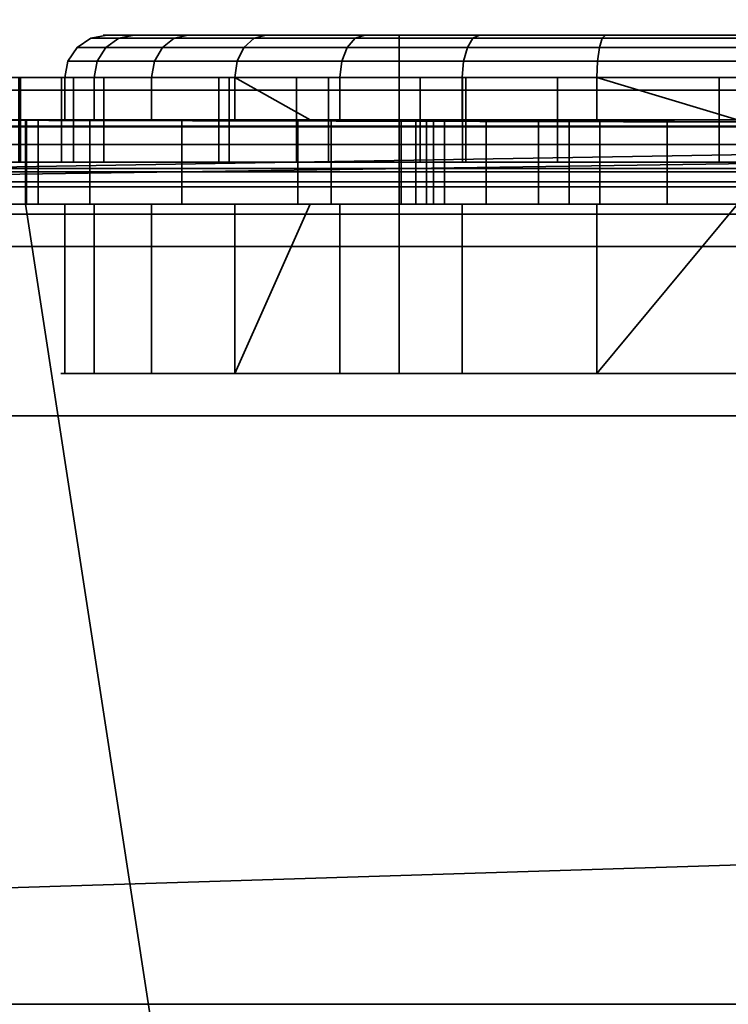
# Model space of a CAD drawing. Header units: millimetres. Extents: x -603 to 3703, y -115 to 193.
# Tile 446 of 656: x 1070.51 to 1078.89, y -24.95 to -13.32. Entities that reach past the tile are written whole.
import ezdxf

# ---------------------------------------------------------------- set-up
doc = ezdxf.new("R2010")
doc.units = ezdxf.units.MM
doc.layers.add('152', color=7, linetype='Continuous', true_color=0xffffff)

# ---------------------------------------------------------------- blocks, each defined once
blk = doc.blocks.new('UG_SURFACE_002')
at = {"layer": '152', "color": 252, "linetype": 'Continuous', "lineweight": 35}
for points in [[(2165, -18, 2212.25), (2165, 174.4, 2212.25), (835, 174.4, 2212.25), (835, -18, 2212.25)], [(985, -18, 2062.25), (985, 174.4, 2062.25), (2015, 174.4, 2062.25), (2015, -18, 2062.25)], [(2165, -18, 2212.25), (835, -18, 2212.25), (985, -18, 2062.25), (2015, -18, 2062.25)]]:
    blk.add_3dface(points, dxfattribs=at)
blk = doc.blocks.new('UG_SURFACE_055')
at = {"layer": '152', "color": 252, "linetype": 'Continuous', "lineweight": 35}
for points in [[(1023.5, -29.92, 2023.75), (1976.5, -29.92, 2023.75), (1976.5, 14.42, 2023.75), (1023.5, 14.42, 2023.75)], [(1025, -29.92, 2022.25), (1025, 14.42, 2022.25), (1975, 14.42, 2022.25), (1975, -29.92, 2022.25)], [(970, -18, 2077.25), (2030, -18, 2077.25), (2028.5, -18, 2075.75), (971.5, -18, 2075.75)], [(970, -18, 2077.25), (970, -29.92, 2077.25), (2030, -29.92, 2077.25), (2030, -18, 2077.25)], [(971.5, -18, 2075.75), (2028.5, -18, 2075.75), (2028.5, -29.92, 2075.75), (971.5, -29.92, 2075.75)]]:
    blk.add_3dface(points, dxfattribs=at)
blk = doc.blocks.new('UG_SURFACE_057')
at = {"layer": '152', "color": 252, "linetype": 'Continuous', "lineweight": 35}
for points in [[(1041, 4.014, -7.75), (1026, 4.014, -7.75), (1026, -24.953, -7.75), (1974, -24.953, -7.75)], [(1041, 4.014, -8.75), (1959, 4.014, -8.75), (1026, -24.953, -8.75)], [(1959, 4.014, -8.75), (1974, 4.014, -8.75), (1974, -24.953, -8.75), (1026, -24.953, -8.75)], [(1959, 4.014, -7.75), (1041, 4.014, -7.75), (1974, -24.953, -7.75)], [(1026, -25.835, -7.906), (1974, -25.835, -7.906), (1974, -24.953, -7.75), (1026, -24.953, -7.75)], [(1026, -24.953, -8.75), (1974, -24.953, -8.75), (1974, -25.493, -8.845), (1026, -25.493, -8.845)]]:
    blk.add_3dface(points, dxfattribs=at)
blk = doc.blocks.new('UG_SURFACE_197')
at = {"layer": '152', "color": 252, "linetype": 'Continuous', "lineweight": 35}
for points in [[(1100.489, -14.152, 1528.235), (1032, -14.152, 1528.235), (1032, -14, 1529), (1100.172, -14, 1529)], [(1032, -14, 1529), (1076.871, -14, 1530.881), (1078.785, -14, 1530.5)], [(1078.785, -14, 1530.5), (1100.172, -14, 1529), (1032, -14, 1529)], [(1032, -14, 1529), (1058.271, -14, 1544.617), (1060, -14, 1544.25), (1075.249, -14, 1531.964)], [(1075.249, -14, 1531.964), (1076.871, -14, 1530.881), (1032, -14, 1529)], [(1032, -14, 1617), (1070.5, -14, 1607), (1071.147, -14, 1603.747)], [(1071.147, -14, 1603.747), (1060.884, -14, 1552.657), (1059.116, -14, 1552.657), (1032, -14, 1617)], [(1075.249, -14, 1531.964), (1060, -14, 1544.25), (1061.729, -14, 1544.617)], [(1072.866, -14, 1560.884), (1062.498, -14, 1551.938), (1060.884, -14, 1552.657), (1071.147, -14, 1603.747)], [(1061.729, -14, 1544.617), (1063.158, -14, 1545.656), (1073.785, -14, 1535.5), (1074.165, -14, 1533.587)], [(1074.165, -14, 1533.587), (1075.249, -14, 1531.964), (1061.729, -14, 1544.617)], [(1062.498, -14, 1551.938), (1072.866, -14, 1560.884), (1071.004, -14, 1557.882)], [(1071.004, -14, 1557.882), (1070.523, -14, 1554.382), (1063.681, -14, 1550.625), (1062.498, -14, 1551.938)], [(1073.785, -14, 1548.288), (1073.785, -14, 1535.5), (1063.158, -14, 1545.656), (1064.042, -14, 1547.187)], [(1064.227, -14, 1548.944), (1063.681, -14, 1550.625), (1070.523, -14, 1554.382), (1071.506, -14, 1550.988)], [(1064.042, -14, 1547.187), (1064.227, -14, 1548.944), (1071.506, -14, 1550.988), (1073.785, -14, 1548.288)], [(1070.5, -14, 1607), (1070.5, -15, 1607), (1071.147, -15, 1603.747), (1071.147, -14, 1603.747)], [(1070.523, -14, 1554.382), (1070.523, -15, 1554.382), (1071.506, -15, 1550.988), (1071.506, -14, 1550.988)], [(1071.004, -14, 1557.882), (1071.004, -15, 1557.882), (1070.523, -15, 1554.382), (1070.523, -14, 1554.382)], [(1072.866, -14, 1560.884), (1072.866, -15, 1560.884), (1071.004, -15, 1557.882), (1071.004, -14, 1557.882)], [(1071.147, -14, 1603.747), (1075.789, -14, 1562.87), (1072.866, -14, 1560.884)], [(1075.789, -14, 1562.87), (1071.147, -14, 1603.747), (1072.99, -14, 1600.99)], [(1071.147, -14, 1603.747), (1071.147, -15, 1603.747), (1072.99, -15, 1600.99), (1072.99, -14, 1600.99)], [(1071.506, -14, 1550.988), (1071.506, -15, 1550.988), (1073.785, -15, 1548.288), (1073.785, -14, 1548.288)], [(1075.789, -14, 1562.87), (1075.789, -15, 1562.87), (1072.866, -15, 1560.884), (1072.866, -14, 1560.884)], [(1075.789, -14, 1562.87), (1072.99, -14, 1600.99), (1075.747, -14, 1599.147)], [(1072.99, -14, 1600.99), (1072.99, -15, 1600.99), (1075.747, -15, 1599.147), (1075.747, -14, 1599.147)], [(1073.785, -14, 1548.288), (1073.785, -15, 1548.288), (1073.785, -15, 1535.5), (1073.785, -14, 1535.5)], [(1073.785, -14, 1535.5), (1073.785, -15, 1535.5), (1074.165, -15, 1533.587), (1074.165, -14, 1533.587)], [(1074.165, -14, 1533.587), (1074.165, -15, 1533.587), (1075.249, -15, 1531.964), (1075.249, -14, 1531.964)], [(1075.249, -14, 1531.964), (1075.249, -15, 1531.964), (1076.871, -15, 1530.881), (1076.871, -14, 1530.881)], [(1075.747, -14, 1599.147), (1079, -14, 1598.5), (1079.266, -14, 1563.496), (1075.789, -14, 1562.87)], [(1075.747, -14, 1599.147), (1075.747, -15, 1599.147), (1079, -15, 1598.5), (1079, -14, 1598.5)], [(1079.266, -14, 1563.496), (1079.266, -15, 1563.496), (1075.789, -15, 1562.87), (1075.789, -14, 1562.87)], [(1076.871, -14, 1530.881), (1076.871, -15, 1530.881), (1078.785, -15, 1530.5), (1078.785, -14, 1530.5)], [(1078.785, -14, 1530.5), (1080.698, -14, 1530.881), (1100.172, -14, 1529)], [(1078.785, -14, 1530.5), (1078.785, -15, 1530.5), (1080.698, -15, 1530.881), (1080.698, -14, 1530.881)], [(1100.757, -14.586, 1527.586), (1032, -14.586, 1527.586), (1032, -14.152, 1528.235), (1100.489, -14.152, 1528.235)], [(1100.937, -15.235, 1527.152), (1032, -15.235, 1527.152), (1032, -14.586, 1527.586), (1100.757, -14.586, 1527.586)], [(1100.172, -15, 1529), (1032, -15, 1529), (1032, -15.076, 1528.617), (1100.33, -15.076, 1528.617)], [(1032, -15, 1617), (1059.116, -15, 1552.657), (1060.884, -15, 1552.657), (1071.147, -15, 1603.747)], [(1071.147, -15, 1603.747), (1070.5, -15, 1607), (1032, -15, 1617)], [(1032, -15, 1529), (1076.871, -15, 1530.881), (1075.249, -15, 1531.964)], [(1032, -15, 1529), (1100.172, -15, 1529), (1078.785, -15, 1530.5)], [(1078.785, -15, 1530.5), (1076.871, -15, 1530.881), (1032, -15, 1529)], [(1075.249, -15, 1531.964), (1060, -15, 1544.25), (1058.271, -15, 1544.617), (1032, -15, 1529)], [(1061.729, -15, 1544.617), (1060, -15, 1544.25), (1075.249, -15, 1531.964)], [(1071.147, -15, 1603.747), (1060.884, -15, 1552.657), (1062.498, -15, 1551.938), (1072.866, -15, 1560.884)], [(1061.729, -15, 1544.617), (1075.249, -15, 1531.964), (1074.165, -15, 1533.587)], [(1074.165, -15, 1533.587), (1073.785, -15, 1535.5), (1063.158, -15, 1545.656), (1061.729, -15, 1544.617)], [(1062.498, -15, 1551.938), (1063.681, -15, 1550.625), (1070.523, -15, 1554.382), (1071.004, -15, 1557.882)], [(1071.004, -15, 1557.882), (1072.866, -15, 1560.884), (1062.498, -15, 1551.938)], [(1064.042, -15, 1547.187), (1063.158, -15, 1545.656), (1073.785, -15, 1535.5), (1073.785, -15, 1548.288)], [(1071.506, -15, 1550.988), (1070.523, -15, 1554.382), (1063.681, -15, 1550.625), (1064.227, -15, 1548.944)], [(1073.785, -15, 1548.288), (1071.506, -15, 1550.988), (1064.227, -15, 1548.944), (1064.042, -15, 1547.187)], [(1071.147, -15, 1603.747), (1082.698, -15, 1562.654), (1085.49, -15, 1560.489)], [(1071.147, -15, 1603.747), (1079.266, -15, 1563.496), (1082.698, -15, 1562.654)], [(1071.147, -15, 1603.747), (1075.789, -15, 1562.87), (1079.266, -15, 1563.496)], [(1072.866, -15, 1560.884), (1075.789, -15, 1562.87), (1071.147, -15, 1603.747)], [(1085.49, -15, 1560.489), (1094.319, -15, 1550.625), (1095.502, -15, 1551.938), (1071.147, -15, 1603.747)], [(1072.99, -15, 1600.99), (1071.147, -15, 1603.747), (1095.502, -15, 1551.938)], [(1075.747, -15, 1599.147), (1072.99, -15, 1600.99), (1095.502, -15, 1551.938)], [(1095.502, -15, 1551.938), (1079, -15, 1598.5), (1075.747, -15, 1599.147)], [(1080.698, -15, 1530.881), (1078.785, -15, 1530.5), (1100.172, -15, 1529)], [(1100.33, -15.076, 1528.617), (1032, -15.076, 1528.617), (1032, -15.293, 1528.293), (1100.464, -15.293, 1528.293)], [(1101, -16, 1527), (1032, -16, 1527), (1032, -15.235, 1527.152), (1100.937, -15.235, 1527.152)], [(1100.464, -15.293, 1528.293), (1032, -15.293, 1528.293), (1032, -15.617, 1528.076), (1100.554, -15.617, 1528.076)], [(1100.554, -15.617, 1528.076), (1032, -15.617, 1528.076), (1032, -16, 1528), (1100.586, -16, 1528)], [(1032, -16, 1527), (1101, -16, 1527), (1101, -28, 1527), (1032, -28, 1527)], [(1032, -28, 1528), (1100.586, -28, 1528), (1100.586, -16, 1528), (1032, -16, 1528)]]:
    blk.add_3dface(points, dxfattribs=at)
blk = doc.blocks.new('UG_SURFACE_198')
at = {"layer": '152', "color": 252, "linetype": 'Continuous', "lineweight": 35}
for points in [[(1072.199, -13.646, 1102.073), (1071.19, -13.646, 1105.179), (1071.351, -13.538, 1105.196), (1072.339, -13.538, 1102.154)], [(1071.19, -13.646, 1105.179), (1071.531, -13.646, 1108.427), (1071.685, -13.538, 1108.377), (1071.351, -13.538, 1105.196)], [(1072.339, -13.538, 1102.154), (1071.351, -13.538, 1105.196), (1071.541, -13.5, 1105.216), (1072.505, -13.5, 1102.25)], [(1071.351, -13.538, 1105.196), (1071.685, -13.538, 1108.377), (1071.867, -13.5, 1108.318), (1071.541, -13.5, 1105.216)], [(1071.531, -13.646, 1108.427), (1073.164, -13.646, 1111.255), (1073.284, -13.538, 1111.147), (1071.685, -13.538, 1108.377)], [(1075, -13.5, 1110), (1075, -13.5, 1102), (1072.505, -13.5, 1102.25), (1071.541, -13.5, 1105.216)], [(1071.541, -13.5, 1105.216), (1071.867, -13.5, 1108.318), (1073.426, -13.5, 1111.019), (1075, -13.5, 1110)], [(1071.685, -13.538, 1108.377), (1073.284, -13.538, 1111.147), (1073.426, -13.5, 1111.019), (1071.867, -13.5, 1108.318)], [(1074.384, -13.646, 1099.646), (1072.199, -13.646, 1102.073), (1072.339, -13.538, 1102.154), (1074.479, -13.538, 1099.778)], [(1074.479, -13.538, 1099.778), (1072.339, -13.538, 1102.154), (1072.505, -13.5, 1102.25), (1074.592, -13.5, 1099.932)], [(1075, -13.5, 1102), (1074.592, -13.5, 1099.932), (1072.505, -13.5, 1102.25)], [(1073.164, -13.646, 1111.255), (1075.806, -13.646, 1113.175), (1075.872, -13.538, 1113.026), (1073.284, -13.538, 1111.147)], [(1073.284, -13.538, 1111.147), (1075.872, -13.538, 1113.026), (1075.949, -13.5, 1112.852), (1073.426, -13.5, 1111.019)], [(1075, -13.5, 1110), (1073.426, -13.5, 1111.019), (1075.949, -13.5, 1112.852)], [(1077.367, -13.646, 1098.318), (1074.384, -13.646, 1099.646), (1074.479, -13.538, 1099.778), (1077.401, -13.538, 1098.477)], [(1077.401, -13.538, 1098.477), (1074.479, -13.538, 1099.778), (1074.592, -13.5, 1099.932), (1077.441, -13.5, 1098.664)], [(1080.559, -13.5, 1098.664), (1077.441, -13.5, 1098.664), (1074.592, -13.5, 1099.932), (1075, -13.5, 1102)], [(1075, -13.5, 1102), (1083, -13.5, 1102), (1083.408, -13.5, 1099.932), (1080.559, -13.5, 1098.664)], [(1083, -13.5, 1110), (1075, -13.5, 1110), (1075.949, -13.5, 1112.852), (1079, -13.5, 1113.5)], [(1083, -13.5, 1102), (1075, -13.5, 1102), (1075, -17.5, 1102), (1083, -17.5, 1102)], [(1075, -13.5, 1102), (1075, -13.5, 1110), (1075, -17.5, 1110), (1075, -17.5, 1102)], [(1075, -13.5, 1110), (1083, -13.5, 1110), (1083, -17.5, 1110), (1075, -17.5, 1110)], [(1075.806, -13.646, 1113.175), (1079, -13.646, 1113.854), (1079, -13.538, 1113.691), (1075.872, -13.538, 1113.026)], [(1075.872, -13.538, 1113.026), (1079, -13.538, 1113.691), (1079, -13.5, 1113.5), (1075.949, -13.5, 1112.852)], [(1080.633, -13.646, 1098.318), (1077.367, -13.646, 1098.318), (1077.401, -13.538, 1098.477), (1080.599, -13.538, 1098.477)], [(1080.599, -13.538, 1098.477), (1077.401, -13.538, 1098.477), (1077.441, -13.5, 1098.664), (1080.559, -13.5, 1098.664)], [(1072.105, -13.809, 1102.019), (1071.082, -13.809, 1105.168), (1071.19, -13.646, 1105.179), (1072.199, -13.646, 1102.073)], [(1071.082, -13.809, 1105.168), (1071.428, -13.809, 1108.46), (1071.531, -13.646, 1108.427), (1071.19, -13.646, 1105.179)], [(1071.428, -13.809, 1108.46), (1073.083, -13.809, 1111.328), (1073.164, -13.646, 1111.255), (1071.531, -13.646, 1108.427)], [(1074.32, -13.809, 1099.559), (1072.105, -13.809, 1102.019), (1072.199, -13.646, 1102.073), (1074.384, -13.646, 1099.646)], [(1073.083, -13.809, 1111.328), (1075.762, -13.809, 1113.274), (1075.806, -13.646, 1113.175), (1073.164, -13.646, 1111.255)], [(1077.345, -13.809, 1098.212), (1074.32, -13.809, 1099.559), (1074.384, -13.646, 1099.646), (1077.367, -13.646, 1098.318)], [(1075.762, -13.809, 1113.274), (1079, -13.809, 1113.962), (1079, -13.646, 1113.854), (1075.806, -13.646, 1113.175)], [(1080.655, -13.809, 1098.212), (1077.345, -13.809, 1098.212), (1077.367, -13.646, 1098.318), (1080.633, -13.646, 1098.318)], [(1072.072, -14, 1102), (1071.044, -14, 1105.164), (1071.082, -13.809, 1105.168), (1072.105, -13.809, 1102.019)], [(1071.044, -14, 1105.164), (1071.392, -14, 1108.472), (1071.428, -13.809, 1108.46), (1071.082, -13.809, 1105.168)], [(1071.392, -14, 1108.472), (1073.055, -14, 1111.353), (1073.083, -13.809, 1111.328), (1071.428, -13.809, 1108.46)], [(1074.298, -14, 1099.528), (1072.072, -14, 1102), (1072.105, -13.809, 1102.019), (1074.32, -13.809, 1099.559)], [(1073.055, -14, 1111.353), (1075.746, -14, 1113.308), (1075.762, -13.809, 1113.274), (1073.083, -13.809, 1111.328)], [(1077.337, -14, 1098.175), (1074.298, -14, 1099.528), (1074.32, -13.809, 1099.559), (1077.345, -13.809, 1098.212)], [(1075.746, -14, 1113.308), (1079, -14, 1114), (1079, -13.809, 1113.962), (1075.762, -13.809, 1113.274)], [(1080.663, -14, 1098.175), (1077.337, -14, 1098.175), (1077.345, -13.809, 1098.212), (1080.655, -13.809, 1098.212)], [(1071.044, -14.5, 1105.164), (1071.044, -14, 1105.164), (1072.072, -14, 1102), (1072.072, -14.5, 1102)], [(1071.392, -14.5, 1108.472), (1071.392, -14, 1108.472), (1071.044, -14, 1105.164), (1071.044, -14.5, 1105.164)], [(1073.055, -14.5, 1111.353), (1073.055, -14, 1111.353), (1071.392, -14, 1108.472), (1071.392, -14.5, 1108.472)], [(1072.072, -14.5, 1102), (1072.072, -14, 1102), (1074.298, -14, 1099.528), (1074.298, -14.5, 1099.528)], [(1073.055, -14, 1111.353), (1073.055, -14.5, 1111.353), (1073.945, -14.5, 1112)], [(1073.945, -14.5, 1112), (1075.746, -14.5, 1113.308), (1075.746, -14, 1113.308), (1073.055, -14, 1111.353)], [(1074.298, -14.5, 1099.528), (1074.298, -14, 1099.528), (1077.337, -14, 1098.175), (1077.337, -14.5, 1098.175)], [(1079, -14.5, 1114), (1079, -14, 1114), (1075.746, -14, 1113.308), (1075.746, -14.5, 1113.308)], [(1077.337, -14, 1098.175), (1080.663, -14, 1098.175), (1079, -14.5, 1098)], [(1079, -14.5, 1098), (1077.337, -14.5, 1098.175), (1077.337, -14, 1098.175)], [(1032, -14.576, 1158.183), (1099.744, -14.576, 1158.183), (1070.58, -14.5, 1157.8), (1067.455, -14.5, 1157.8)], [(1099.744, -14.576, 1004.817), (1032, -14.576, 1004.817), (1064.375, -14.5, 1005.2), (1067.455, -14.5, 1005.2)], [(1099.744, -14.576, 1004.817), (1067.455, -14.5, 1005.2), (1070.58, -14.5, 1005.2)], [(1067.455, -14.5, 1036.97), (1070.58, -14.5, 1036.97), (1070.58, -14.5, 1036.612), (1070.207, -14.5, 1033.079)], [(1070.207, -14.5, 1033.079), (1070.58, -14.5, 1031.931), (1070.58, -14.5, 1015.975), (1067.455, -14.5, 1015.975)], [(1067.455, -14.5, 1005.2), (1067.455, -14.5, 1015.975), (1070.58, -14.5, 1015.975), (1070.58, -14.5, 1005.2)], [(1067.455, -14.5, 1036.97), (1067.455, -14.5, 1061.42), (1070.58, -14.5, 1061.42), (1070.58, -14.5, 1036.97)], [(1067.455, -14.5, 1061.42), (1067.455, -14.5, 1093), (1070.58, -14.5, 1093), (1070.58, -14.5, 1061.42)], [(1067.455, -14.5, 1093), (1067.455, -14.5, 1112), (1070.58, -14.5, 1112), (1070.58, -14.5, 1093)], [(1067.455, -14.5, 1112), (1067.455, -14.5, 1157.8), (1070.58, -14.5, 1157.8), (1070.58, -14.5, 1112)], [(1070.58, -15.5, 1036.612), (1070.207, -15.5, 1033.079), (1070.207, -14.5, 1033.079), (1070.58, -14.5, 1036.612)], [(1070.58, -14.5, 1031.931), (1070.207, -14.5, 1033.079), (1070.207, -15.5, 1033.079), (1070.58, -15.5, 1031.931)], [(1099.744, -14.576, 1158.183), (1087.42, -14.5, 1157.8), (1070.58, -14.5, 1157.8)], [(1070.58, -14.5, 1005.2), (1087.42, -14.5, 1005.2), (1099.744, -14.576, 1004.817)], [(1070.58, -14.5, 1061.42), (1078.168, -14.5, 1080.087), (1079, -14.5, 1080)], [(1070.58, -14.5, 1093), (1075.196, -14.5, 1085.236), (1075.022, -14.5, 1083.582)], [(1079, -14.5, 1080), (1079.832, -14.5, 1080.087), (1087.42, -14.5, 1061.42), (1070.58, -14.5, 1061.42)], [(1070.58, -14.5, 1093), (1076.027, -14.5, 1086.676), (1075.196, -14.5, 1085.236)], [(1070.58, -14.5, 1061.42), (1076.649, -14.5, 1080.764), (1078.168, -14.5, 1080.087)], [(1075.022, -14.5, 1083.582), (1075.536, -14.5, 1082), (1070.58, -14.5, 1061.42), (1070.58, -14.5, 1093)], [(1070.58, -14.5, 1093), (1087.42, -14.5, 1093), (1079, -14.5, 1088), (1077.373, -14.5, 1087.654)], [(1077.373, -14.5, 1087.654), (1076.027, -14.5, 1086.676), (1070.58, -14.5, 1093)], [(1075.536, -14.5, 1082), (1076.649, -14.5, 1080.764), (1070.58, -14.5, 1061.42)], [(1070.58, -14.5, 1157.8), (1087.42, -14.5, 1157.8), (1082.254, -14.5, 1113.308), (1079, -14.5, 1114)], [(1079, -14.5, 1114), (1075.746, -14.5, 1113.308), (1070.58, -14.5, 1157.8)], [(1070.58, -14.5, 1093), (1077.337, -14.5, 1098.175), (1079, -14.5, 1098)], [(1079, -14.5, 1098), (1080.663, -14.5, 1098.175), (1087.42, -14.5, 1093), (1070.58, -14.5, 1093)], [(1070.58, -14.5, 1093), (1074.298, -14.5, 1099.528), (1077.337, -14.5, 1098.175)], [(1070.58, -14.5, 1093), (1072.072, -14.5, 1102), (1074.298, -14.5, 1099.528)], [(1070.58, -14.5, 1093), (1071.044, -14.5, 1105.164), (1072.072, -14.5, 1102)], [(1070.58, -14.5, 1112), (1071.392, -14.5, 1108.472), (1071.044, -14.5, 1105.164)], [(1070.58, -14.5, 1112), (1073.055, -14.5, 1111.353), (1071.392, -14.5, 1108.472)], [(1071.044, -14.5, 1105.164), (1070.58, -14.5, 1093), (1070.58, -14.5, 1112)], [(1070.58, -14.5, 1112), (1073.945, -14.5, 1112), (1073.055, -14.5, 1111.353)], [(1070.58, -14.5, 1061.42), (1075.405, -14.5, 1042.077), (1072.431, -14.5, 1039.917)], [(1070.58, -14.5, 1061.42), (1087.42, -14.5, 1061.42), (1082.595, -14.5, 1042.077), (1079, -14.5, 1042.841)], [(1079, -14.5, 1042.841), (1075.405, -14.5, 1042.077), (1070.58, -14.5, 1061.42)], [(1070.58, -14.5, 1036.97), (1070.729, -14.5, 1036.97), (1070.592, -14.5, 1036.734)], [(1070.58, -14.5, 1015.975), (1070.58, -14.5, 1031.931), (1071.342, -14.5, 1029.583)], [(1070.58, -14.5, 1005.2), (1075.323, -14.5, 1010.873), (1077.01, -14.5, 1009.746)], [(1070.58, -14.5, 1005.2), (1074.196, -14.5, 1012.56), (1075.323, -14.5, 1010.873)], [(1070.58, -14.5, 1015.975), (1073.8, -14.5, 1015.975), (1073.8, -14.5, 1014.55)], [(1073.8, -14.5, 1014.55), (1074.196, -14.5, 1012.56), (1070.58, -14.5, 1005.2), (1070.58, -14.5, 1015.975)], [(1077.01, -14.5, 1009.746), (1079, -14.5, 1009.35), (1087.42, -14.5, 1005.2), (1070.58, -14.5, 1005.2)], [(1071.342, -14.5, 1029.583), (1073.8, -14.5, 1026.85), (1073.8, -14.5, 1015.975), (1070.58, -14.5, 1015.975)], [(1070.592, -14.5, 1036.734), (1070.58, -14.5, 1036.612), (1070.58, -14.5, 1036.97)], [(1072.431, -14.5, 1039.917), (1070.729, -14.5, 1036.97), (1070.58, -14.5, 1036.97), (1070.58, -14.5, 1061.42)], [(1075.746, -14.5, 1113.308), (1073.945, -14.5, 1112), (1070.58, -14.5, 1112), (1070.58, -14.5, 1157.8)], [(1070.58, -15.5, 1031.931), (1071.342, -15.5, 1029.583), (1071.342, -14.5, 1029.583), (1070.58, -14.5, 1031.931)], [(1070.58, -14.5, 1036.612), (1070.592, -14.5, 1036.734), (1070.592, -15.5, 1036.734), (1070.58, -15.5, 1036.612)], [(1070.729, -15.5, 1036.97), (1070.592, -15.5, 1036.734), (1070.592, -14.5, 1036.734), (1070.729, -14.5, 1036.97)], [(1070.729, -14.5, 1036.97), (1072.431, -14.5, 1039.917), (1072.431, -15.5, 1039.917), (1070.729, -15.5, 1036.97)], [(1071.342, -14.5, 1029.583), (1071.342, -15.5, 1029.583), (1073.8, -15.5, 1026.85), (1073.8, -14.5, 1026.85)], [(1075.405, -14.5, 1042.077), (1075.405, -15.5, 1042.077), (1072.431, -15.5, 1039.917), (1072.431, -14.5, 1039.917)], [(1073.8, -15.5, 1015.975), (1073.8, -15.5, 1014.55), (1073.8, -14.5, 1014.55), (1073.8, -14.5, 1015.975)], [(1073.8, -14.5, 1015.975), (1073.8, -14.5, 1026.85), (1073.8, -15.5, 1026.85), (1073.8, -15.5, 1015.975)], [(1073.8, -14.5, 1014.55), (1073.8, -15.5, 1014.55), (1074.196, -15.5, 1012.56), (1074.196, -14.5, 1012.56)], [(1074.196, -14.5, 1012.56), (1074.196, -15.5, 1012.56), (1075.323, -15.5, 1010.873), (1075.323, -14.5, 1010.873)], [(1075.022, -15.5, 1083.582), (1075.022, -14.5, 1083.582), (1075.196, -14.5, 1085.236), (1075.196, -15.5, 1085.236)], [(1075.536, -15.5, 1082), (1075.536, -14.5, 1082), (1075.022, -14.5, 1083.582), (1075.022, -15.5, 1083.582)], [(1075.196, -15.5, 1085.236), (1075.196, -14.5, 1085.236), (1076.027, -14.5, 1086.676), (1076.027, -15.5, 1086.676)], [(1075.323, -14.5, 1010.873), (1075.323, -15.5, 1010.873), (1077.01, -15.5, 1009.746), (1077.01, -14.5, 1009.746)], [(1079, -14.5, 1042.841), (1079, -15.5, 1042.841), (1075.405, -15.5, 1042.077), (1075.405, -14.5, 1042.077)], [(1076.649, -15.5, 1080.764), (1076.649, -14.5, 1080.764), (1075.536, -14.5, 1082), (1075.536, -15.5, 1082)], [(1076.027, -15.5, 1086.676), (1076.027, -14.5, 1086.676), (1077.373, -14.5, 1087.654), (1077.373, -15.5, 1087.654)], [(1078.168, -15.5, 1080.087), (1078.168, -14.5, 1080.087), (1076.649, -14.5, 1080.764), (1076.649, -15.5, 1080.764)], [(1077.01, -14.5, 1009.746), (1077.01, -15.5, 1009.746), (1079, -15.5, 1009.35), (1079, -14.5, 1009.35)], [(1077.373, -15.5, 1087.654), (1077.373, -14.5, 1087.654), (1079, -14.5, 1088), (1079, -15.5, 1088)], [(1079, -14.5, 1080), (1078.168, -14.5, 1080.087), (1078.168, -15.5, 1080.087), (1079, -15.5, 1080)], [(1099.744, -14.576, 1158.183), (1032, -14.576, 1158.183), (1032, -14.793, 1158.507), (1099.879, -14.793, 1158.507)], [(1099.879, -14.793, 1004.493), (1032, -14.793, 1004.493), (1032, -14.576, 1004.817), (1099.744, -14.576, 1004.817)], [(1099.879, -14.793, 1158.507), (1032, -14.793, 1158.507), (1032, -15.117, 1158.724), (1099.968, -15.117, 1158.724)], [(1099.968, -15.117, 1004.276), (1032, -15.117, 1004.276), (1032, -14.793, 1004.493), (1099.879, -14.793, 1004.493)], [(1099.968, -15.117, 1158.724), (1032, -15.117, 1158.724), (1032, -15.5, 1158.8), (1100, -15.5, 1158.8)], [(1100, -15.5, 1004.2), (1032, -15.5, 1004.2), (1032, -15.117, 1004.276), (1099.968, -15.117, 1004.276)], [(1032, -15.5, 1004.2), (1100, -15.5, 1004.2), (1100, -28.5, 1004.2), (1032, -28.5, 1004.2)], [(1100, -15.5, 1158.8), (1032, -15.5, 1158.8), (1032, -28.5, 1158.8), (1100, -28.5, 1158.8)], [(1067.455, -28.5, 1005.2), (1072.58, -28.5, 1005.2), (1070.58, -15.5, 1005.2), (1067.455, -15.5, 1005.2)], [(1067.455, -15.5, 1157.8), (1070.58, -15.5, 1157.8), (1072.58, -28.5, 1157.8), (1067.455, -28.5, 1157.8)], [(1067.455, -15.5, 1015.975), (1070.58, -15.5, 1015.975), (1070.58, -15.5, 1031.931), (1070.207, -15.5, 1033.079)], [(1070.207, -15.5, 1033.079), (1070.58, -15.5, 1036.612), (1070.58, -15.5, 1036.97), (1067.455, -15.5, 1036.97)], [(1070.58, -15.5, 1005.2), (1070.58, -15.5, 1015.975), (1067.455, -15.5, 1015.975), (1067.455, -15.5, 1005.2)], [(1070.58, -15.5, 1036.97), (1070.58, -15.5, 1061.42), (1067.455, -15.5, 1061.42), (1067.455, -15.5, 1036.97)], [(1070.58, -15.5, 1061.42), (1070.58, -15.5, 1093), (1067.455, -15.5, 1093), (1067.455, -15.5, 1061.42)], [(1070.58, -15.5, 1093), (1070.58, -15.5, 1112), (1067.455, -15.5, 1112), (1067.455, -15.5, 1093)], [(1070.58, -15.5, 1112), (1070.58, -15.5, 1157.8), (1067.455, -15.5, 1157.8), (1067.455, -15.5, 1112)], [(1072.58, -28.5, 1005.2), (1085.42, -28.5, 1005.2), (1087.42, -15.5, 1005.2), (1070.58, -15.5, 1005.2)], [(1070.58, -15.5, 1157.8), (1087.42, -15.5, 1157.8), (1085.42, -28.5, 1157.8), (1072.58, -28.5, 1157.8)], [(1087.42, -15.5, 1093), (1070.58, -15.5, 1093), (1079, -15.5, 1088), (1080.627, -15.5, 1087.654)], [(1070.58, -15.5, 1093), (1076.027, -15.5, 1086.676), (1077.373, -15.5, 1087.654)], [(1070.58, -15.5, 1093), (1070.58, -15.5, 1061.42), (1075.536, -15.5, 1082), (1075.022, -15.5, 1083.582)], [(1077.373, -15.5, 1087.654), (1079, -15.5, 1088), (1070.58, -15.5, 1093)], [(1075.022, -15.5, 1083.582), (1075.196, -15.5, 1085.236), (1070.58, -15.5, 1093)], [(1070.58, -15.5, 1061.42), (1076.649, -15.5, 1080.764), (1075.536, -15.5, 1082)], [(1075.196, -15.5, 1085.236), (1076.027, -15.5, 1086.676), (1070.58, -15.5, 1093)], [(1070.58, -15.5, 1061.42), (1087.42, -15.5, 1061.42), (1079, -15.5, 1080), (1078.168, -15.5, 1080.087)], [(1078.168, -15.5, 1080.087), (1076.649, -15.5, 1080.764), (1070.58, -15.5, 1061.42)], [(1087.42, -15.5, 1157.8), (1070.58, -15.5, 1157.8), (1075.746, -15.5, 1113.308), (1079, -15.5, 1114)], [(1070.58, -15.5, 1157.8), (1070.58, -15.5, 1112), (1073.945, -15.5, 1112), (1075.746, -15.5, 1113.308)], [(1079, -15.5, 1098), (1077.337, -15.5, 1098.175), (1070.58, -15.5, 1093), (1087.42, -15.5, 1093)], [(1077.337, -15.5, 1098.175), (1074.298, -15.5, 1099.528), (1070.58, -15.5, 1093)], [(1070.58, -15.5, 1112), (1070.58, -15.5, 1093), (1071.044, -15.5, 1105.164)], [(1074.298, -15.5, 1099.528), (1072.072, -15.5, 1102), (1070.58, -15.5, 1093)], [(1071.044, -15.5, 1105.164), (1071.392, -15.5, 1108.472), (1070.58, -15.5, 1112)], [(1072.072, -15.5, 1102), (1071.044, -15.5, 1105.164), (1070.58, -15.5, 1093)], [(1071.392, -15.5, 1108.472), (1073.055, -15.5, 1111.353), (1070.58, -15.5, 1112)], [(1070.58, -15.5, 1005.2), (1079, -15.5, 1009.35), (1077.01, -15.5, 1009.746)], [(1070.58, -15.5, 1015.975), (1070.58, -15.5, 1005.2), (1074.196, -15.5, 1012.56), (1073.8, -15.5, 1014.55)], [(1077.01, -15.5, 1009.746), (1075.323, -15.5, 1010.873), (1070.58, -15.5, 1005.2)], [(1075.323, -15.5, 1010.873), (1074.196, -15.5, 1012.56), (1070.58, -15.5, 1005.2)], [(1080.99, -15.5, 1009.746), (1079, -15.5, 1009.35), (1070.58, -15.5, 1005.2), (1087.42, -15.5, 1005.2)], [(1070.58, -15.5, 1015.975), (1073.8, -15.5, 1015.975), (1073.8, -15.5, 1026.85), (1071.342, -15.5, 1029.583)], [(1070.58, -15.5, 1036.97), (1070.58, -15.5, 1036.612), (1070.592, -15.5, 1036.734)], [(1070.58, -15.5, 1061.42), (1075.405, -15.5, 1042.077), (1079, -15.5, 1042.841)], [(1070.58, -15.5, 1061.42), (1070.58, -15.5, 1036.97), (1070.729, -15.5, 1036.97), (1072.431, -15.5, 1039.917)], [(1072.431, -15.5, 1039.917), (1075.405, -15.5, 1042.077), (1070.58, -15.5, 1061.42)], [(1079, -15.5, 1042.841), (1082.595, -15.5, 1042.077), (1087.42, -15.5, 1061.42), (1070.58, -15.5, 1061.42)], [(1070.592, -15.5, 1036.734), (1070.729, -15.5, 1036.97), (1070.58, -15.5, 1036.97)], [(1071.342, -15.5, 1029.583), (1070.58, -15.5, 1031.931), (1070.58, -15.5, 1015.975)], [(1073.8, -15.5, 1014.55), (1073.8, -15.5, 1015.975), (1070.58, -15.5, 1015.975)], [(1073.055, -15.5, 1111.353), (1073.945, -15.5, 1112), (1070.58, -15.5, 1112)], [(1071.044, -17.5, 1105.164), (1071.044, -15.5, 1105.164), (1072.072, -15.5, 1102), (1072.072, -17.5, 1102)], [(1071.392, -17.5, 1108.472), (1071.392, -15.5, 1108.472), (1071.044, -15.5, 1105.164), (1071.044, -17.5, 1105.164)], [(1073.055, -17.5, 1111.353), (1073.055, -15.5, 1111.353), (1071.392, -15.5, 1108.472), (1071.392, -17.5, 1108.472)], [(1072.072, -17.5, 1102), (1072.072, -15.5, 1102), (1074.298, -15.5, 1099.528), (1074.298, -17.5, 1099.528)], [(1073.055, -17.5, 1111.353), (1075.746, -17.5, 1113.308), (1075.746, -15.5, 1113.308), (1073.945, -15.5, 1112)], [(1073.945, -15.5, 1112), (1073.055, -15.5, 1111.353), (1073.055, -17.5, 1111.353)], [(1074.298, -17.5, 1099.528), (1074.298, -15.5, 1099.528), (1077.337, -15.5, 1098.175), (1077.337, -17.5, 1098.175)], [(1079, -17.5, 1114), (1079, -15.5, 1114), (1075.746, -15.5, 1113.308), (1075.746, -17.5, 1113.308)], [(1080.663, -17.5, 1098.175), (1077.337, -17.5, 1098.175), (1079, -15.5, 1098)], [(1077.337, -17.5, 1098.175), (1077.337, -15.5, 1098.175), (1079, -15.5, 1098)], [(1075, -17.5, 1102), (1075, -17.5, 1110), (1071.392, -17.5, 1108.472), (1071.044, -17.5, 1105.164)], [(1071.044, -17.5, 1105.164), (1072.072, -17.5, 1102), (1075, -17.5, 1102)], [(1075, -17.5, 1110), (1073.055, -17.5, 1111.353), (1071.392, -17.5, 1108.472)], [(1072.072, -17.5, 1102), (1074.298, -17.5, 1099.528), (1075, -17.5, 1102)], [(1075.746, -17.5, 1113.308), (1073.055, -17.5, 1111.353), (1075, -17.5, 1110)], [(1075, -17.5, 1102), (1074.298, -17.5, 1099.528), (1077.337, -17.5, 1098.175)], [(1075, -17.5, 1110), (1083, -17.5, 1110), (1079, -17.5, 1114), (1075.746, -17.5, 1113.308)], [(1083, -17.5, 1102), (1075, -17.5, 1102), (1077.337, -17.5, 1098.175), (1080.663, -17.5, 1098.175)]]:
    blk.add_3dface(points, dxfattribs=at)
blk = doc.blocks.new('UG_SURFACE_199')
at = {"layer": '152', "color": 35, "linetype": 'Continuous', "lineweight": 35}
for points in [[(1971, -34, 2019), (1971, 0, 2019), (1029, -15.75, 2019), (1029, -28.25, 2019)], [(1971, 0, 2019), (1029, 0, 2019), (1029, -15.75, 2019)], [(1971, -2), (1971, -34), (1029, -28.25), (1029, -15.75)], [(1029, -15.75), (1029, -2), (1971, -2)]]:
    blk.add_3dface(points, dxfattribs=at)

msp = doc.modelspace()

# ---------------------------------------------------------------- linework, layer by layer
at = {"layer": '152', "linetype": 'Continuous', "lineweight": -3}
for p, q in [((1075, -17.5, 1102), (1075, -13.5, 1102)), ((1075, -13.5, 1110), (1083, -13.5, 1110)), ((1075, -17.5, 1110), (1075, -13.5, 1110)), ((1075, -13.5, 1102), (1075, -13.5, 1110)), ((1083, -13.5, 1102), (1075, -13.5, 1102)), ((1100.172, -14, 1529), (1032, -14, 1529)), ((1073.785, -14, 1535.5), (1073.785, -15, 1535.5)), ((1073.785, -14, 1535.5), (1073.785, -14, 1548.288)), ((1073.785, -14, 1548.288), (1073.785, -15, 1548.288)), ((1099.586, -14.5, 1005.2), (1032, -14.5, 1005.2)), ((1032, -14.5, 1157.8), (1099.586, -14.5, 1157.8)), ((1073.8, -14.5, 1014.55), (1073.8, -15.5, 1014.55)), ((1073.8, -14.5, 1026.85), (1073.8, -14.5, 1014.55)), ((1073.8, -14.5, 1026.85), (1073.8, -15.5, 1026.85)), ((1100.172, -15, 1529), (1032, -15, 1529)), ((1073.785, -15, 1535.5), (1073.785, -15, 1548.288)), ((1032, -15.5, 1157.8), (1099.586, -15.5, 1157.8)), ((1100, -15.5, 1158.8), (1032, -15.5, 1158.8)), ((1032, -15.5, 1005.2), (1099.586, -15.5, 1005.2)), ((1032, -15.5, 1004.2), (1100, -15.5, 1004.2)), ((1073.8, -15.5, 1026.85), (1073.8, -15.5, 1014.55)), ((1032, -16, 1527), (1101, -16, 1527)), ((1032, -16, 1528), (1100.586, -16, 1528)), ((1075, -17.5, 1102), (1075, -17.5, 1110)), ((1083, -17.5, 1102), (1075, -17.5, 1102)), ((1075, -17.5, 1110), (1083, -17.5, 1110)), ((2165, -18, 2212.25), (835, -18, 2212.25)), ((2030, -18, 2077.25), (970, -18, 2077.25)), ((2028.5, -18, 2075.75), (971.5, -18, 2075.75)), ((985, -18, 2062.25), (2015, -18, 2062.25))]:
    msp.add_line(p, q, dxfattribs=at)
at = {"layer": '152', "linetype": 'Continuous', "lineweight": -3, "extrusion": (0, 1, 0)}
for centre, radius in [((-1079, 1106, -13.5), 7.5), ((-1079, 1106, -15.5), 8), ((-1079, 1084, -15.5), 4)]:
    msp.add_circle(centre, radius, dxfattribs=at)
at = {"layer": '152', "linetype": 'Continuous', "lineweight": -3, "extrusion": (0, -1, 0)}
for centre, radius in [((1079, 1106, 14), 8), ((1079, 1106, 14.5), 8), ((1079, 1084, 14.5), 4), ((1079, 1106, 17.5), 8)]:
    msp.add_circle(centre, radius, dxfattribs=at)
at = {"layer": '152', "linetype": 'Continuous', "lineweight": -3, "extrusion": (0, 1, 0)}
for centre, radius, start, end in [((-1079, 1555, -14), 8.5, 307.8469, 235.7422), ((-1079, 1607, -14), 8.5, 180, 0), ((-1078.785, 1535.5, -14), 5, 180, 0), ((-1079, 1555, -15), 8.5, 307.8469, 235.7422), ((-1079, 1607, -15), 8.5, 180, 0), ((-1078.785, 1535.5, -15), 5, 180, 0)]:
    msp.add_arc(centre, radius, start, end, dxfattribs=at)
at = {"layer": '152', "linetype": 'Continuous', "lineweight": -3, "extrusion": (0, -1, 0)}
for centre, radius, start, end in [((1079, 1034, 14.5), 8.841, 306.0274, 233.9726), ((1079, 1014.55, 14.5), 5.2, 180, 0), ((1079, 1034, 15.5), 8.841, 306.0274, 233.9726), ((1079, 1014.55, 15.5), 5.2, 180, 0)]:
    msp.add_arc(centre, radius, start, end, dxfattribs=at)

# ---------------------------------------------------------------- block references
at = {"layer": '152', "linetype": 'Continuous', "lineweight": -3}
for name in ['UG_SURFACE_002', 'UG_SURFACE_057', 'UG_SURFACE_055', 'UG_SURFACE_199', 'UG_SURFACE_197', 'UG_SURFACE_198']:
    msp.add_blockref(name, (0, 0), dxfattribs=at)

doc.saveas('drawing.dxf')
